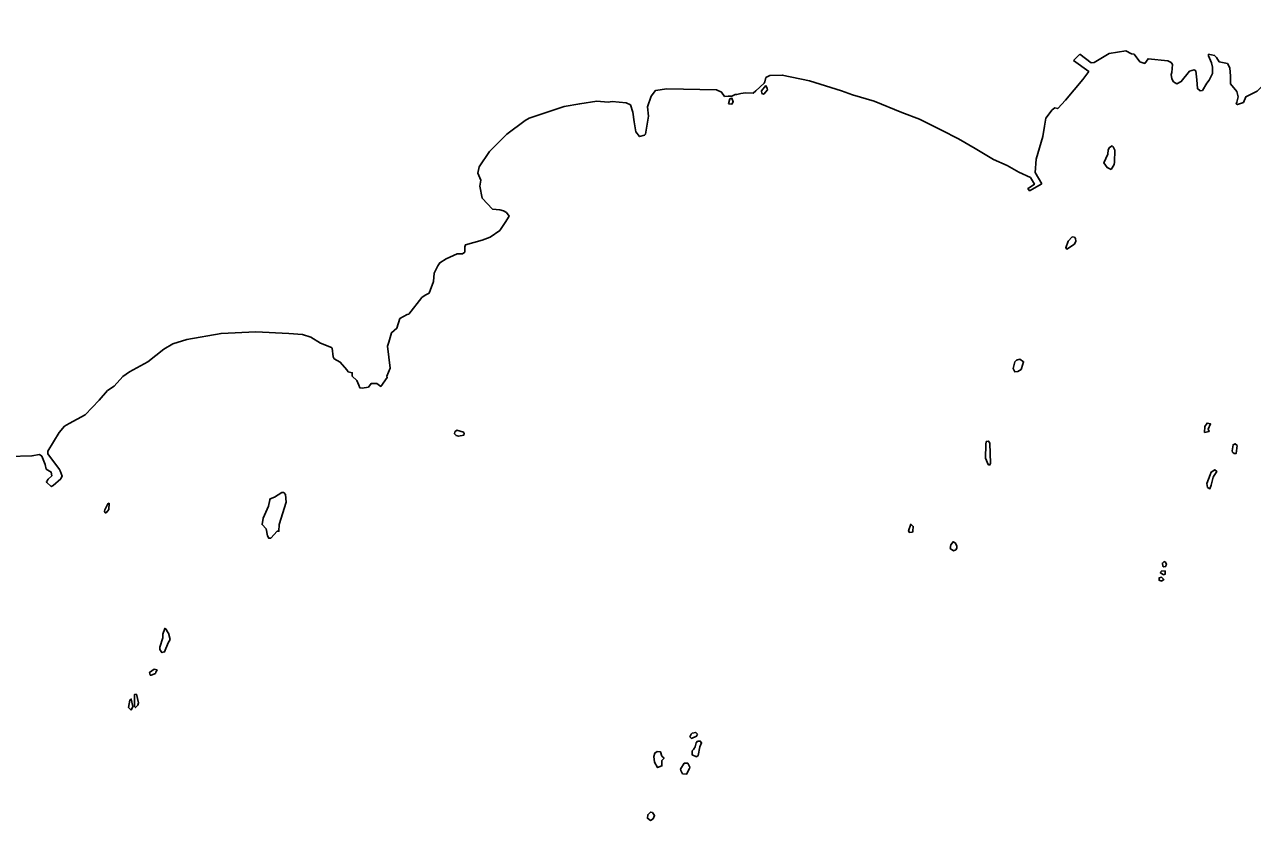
# Model space of a CAD drawing. Extents: x 0 to 2603, y -226 to 830.
# Drawn here: x 182.97 to 188.86, y 518.52 to 522.34 of the extents above; entities that cross this region are included whole.
import ezdxf

# ---------------------------------------------------------------- set-up
doc = ezdxf.new("R2010")
doc.units = 0
doc.layers.add('CT_TSH_Map_Town_Limits', color=7, linetype='Continuous')

msp = doc.modelspace()

# ---------------------------------------------------------------- linework, layer by layer
at = {"layer": 'CT_TSH_Map_Town_Limits'}
for points in [[(188.8165, 521.9649), (188.8282, 521.9919), (188.8822, 522.0189), (188.9235, 522.0601), (188.9248, 522.0845), (188.9466, 522.1012), (188.9608, 522.1385), (188.9583, 522.1489), (188.9802, 522.1927), (188.9853, 522.2144), (188.9996, 522.248), (189.0008, 522.2608), (189.0163, 522.2814), (189.0215, 522.3149), (189.0203, 522.3239), (189.0253, 522.3304), (189.0782, 522.338), (189.0936, 522.3355), (189.1232, 522.3109), (189.1361, 522.2737), (189.1373, 522.244), (189.1334, 522.2144), (189.1372, 522.1474)], [(188.0004, 522.1663), (188.016, 522.1804)], [(188.016, 522.1804), (188.0314, 522.1959)], [(188.0314, 522.1959), (188.0854, 522.1547), (188.0996, 522.156), (188.1717, 522.1996), (188.2515, 522.2112), (188.2785, 522.1983), (188.2914, 522.1957), (188.3198, 522.1596), (188.3429, 522.1519), (188.3584, 522.1738), (188.4537, 522.1647), (188.469, 522.1556), (188.4755, 522.1466), (188.4729, 522.108), (188.4703, 522.0977)], [(188.4806, 522.063), (188.4961, 522.0539), (188.5179, 522.0641), (188.5579, 522.1144), (188.5798, 522.1208), (188.5875, 522.1157), (188.5926, 522.0732), (188.5952, 522.0307), (188.6093, 522.0203), (188.6196, 522.0216), (188.6402, 522.0564), (188.6519, 522.0719), (188.6686, 522.104), (188.6686, 522.1337), (188.6635, 522.1543), (188.6481, 522.1876), (188.648, 522.1955)], [(188.648, 522.1955), (188.6776, 522.1902), (188.6867, 522.1799)], [(188.6867, 522.1799), (188.6995, 522.1594), (188.7394, 522.1516), (188.7511, 522.131), (188.7536, 522.0911), (188.7549, 522.0538), (188.7844, 522.0165), (188.7908, 521.992), (188.7843, 521.9661)], [(188.0454, 522.0737), (188.0737, 522.1123), (188.0004, 522.1663)], [(186.4761, 522.0207), (186.516, 522.0567), (186.5198, 522.0632)], [(186.5198, 522.0632), (186.525, 522.0838), (186.5443, 522.0941), (186.6036, 522.0953), (186.7336, 522.0682), (186.888, 522.0203), (186.9408, 522.001), (187.045, 521.9701), (187.1776, 521.9159), (187.2625, 521.8849), (187.3668, 521.8307), (187.4491, 521.7895), (187.5289, 521.7431), (187.6165, 521.6902), (187.682, 521.6619), (187.7386, 521.6296), (187.7941, 521.6039), (187.8133, 521.5717), (187.7875, 521.555)], [(187.963, 521.9758), (188.0454, 522.0737)], [(188.4703, 522.0977), (188.4729, 522.0771), (188.4806, 522.063)], [(185.9571, 521.9426), (185.9739, 521.994), (185.9945, 522.0211), (186.0487, 522.03), (186.288, 522.0247), (186.3125, 522.0131), (186.3267, 521.9926)], [(186.3267, 521.9926), (186.3435, 521.9938)], [(186.3435, 521.9938), (186.3614, 521.9938), (186.3768, 522.0027), (186.3859, 522.0027)], [(186.3859, 522.0027), (186.4052, 522.0066), (186.4271, 522.0104), (186.4644, 522.0092), (186.4761, 522.0207)], [(186.5249, 522.0464), (186.503, 522.0207), (186.5056, 522.0078), (186.5146, 522.0039), (186.5327, 522.0246), (186.5314, 522.0309)], [(186.5314, 522.0309), (186.5249, 522.0464)], [(185.2654, 521.4449), (185.2474, 521.45), (185.2126, 521.4526), (185.1625, 521.5054), (185.1522, 521.5634), (185.1574, 521.5918), (185.142, 521.6252), (185.1496, 521.6561), (185.1987, 521.7295), (185.2812, 521.813), (185.37, 521.8786), (185.3894, 521.8889), (185.5567, 521.9454), (185.6314, 521.9583), (185.7138, 521.9698), (185.7678, 521.9658), (185.7872, 521.9697), (185.8541, 521.9632), (185.8747, 521.9529), (185.8863, 521.9181)], [(185.8863, 521.9181), (185.8927, 521.8717), (185.9004, 521.8228), (185.9185, 521.801), (185.9416, 521.8074), (185.9467, 521.8125), (185.961, 521.8988), (185.9571, 521.9426)], [(186.346, 521.9577), (186.3614, 521.9564), (186.3679, 521.968), (186.3615, 521.9848), (186.3511, 521.9821)], [(186.3511, 521.9821), (186.346, 521.9577)], [(187.8493, 521.5742), (187.8172, 521.6283), (187.8224, 521.6927), (187.8535, 521.8008), (187.8611, 521.851), (187.8676, 521.8884), (187.8986, 521.9296), (187.9115, 521.9385)], [(187.9115, 521.9385), (187.9256, 521.9347), (187.963, 521.9758)], [(188.7843, 521.9661), (188.7817, 521.9584), (188.7882, 521.9545), (188.8165, 521.9649)], [(188.197, 521.6782), (188.1997, 521.7361), (188.1919, 521.7516), (188.1856, 521.7555), (188.1739, 521.749), (188.1675, 521.7375), (188.1649, 521.7156), (188.1469, 521.6744), (188.1623, 521.6526), (188.1816, 521.6435)], [(188.1816, 521.6435), (188.1958, 521.6667), (188.197, 521.6782)], [(187.7875, 521.555), (187.7824, 521.5511), (187.7901, 521.5408), (187.8493, 521.5742)], [(184.933, 521.1451), (184.9498, 521.1799), (184.9601, 521.1954), (184.9898, 521.2146), (185.0426, 521.239), (185.0683, 521.2377), (185.0799, 521.2468), (185.0799, 521.2725), (185.0838, 521.2815), (185.1636, 521.3033), (185.201, 521.3187), (185.2473, 521.3508), (185.2743, 521.3882), (185.2924, 521.4191), (185.2796, 521.4372), (185.2654, 521.4449)], [(188.0062, 521.2844), (188.0114, 521.2985), (188.0101, 521.3115), (188.005, 521.3178), (187.9947, 521.3192), (187.9754, 521.2987), (187.9637, 521.2677), (187.9689, 521.26), (188.0062, 521.2844)], [(184.8904, 521.0396), (184.9085, 521.0498), (184.9291, 521.1052), (184.933, 521.1451)], [(184.8106, 520.9482), (184.8738, 521.028), (184.8904, 521.0396)], [(184.7152, 520.8144), (184.7281, 520.8595), (184.7539, 520.8813), (184.768, 520.9277), (184.8029, 520.947), (184.8106, 520.9482)], [(183.635, 520.7805), (183.6789, 520.8062), (183.7458, 520.8268), (183.9106, 520.8563), (184.0766, 520.8639), (184.235, 520.8559), (184.3007, 520.8508)], [(184.3007, 520.8508), (184.3406, 520.8392), (184.3881, 520.8096), (184.4409, 520.7889), (184.4435, 520.7864), (184.4486, 520.7438), (184.4538, 520.7349), (184.482, 520.7193), (184.5142, 520.6819), (184.5207, 520.6717), (184.54, 520.6678), (184.5399, 520.651)], [(184.7074, 520.6457), (184.7061, 520.6509), (184.7216, 520.6895), (184.7088, 520.7952), (184.7152, 520.8144)], [(183.4714, 520.6725), (183.559, 520.72), (183.635, 520.7805)], [(187.7508, 520.6885), (187.7612, 520.7208), (187.7433, 520.7323), (187.7277, 520.7285), (187.72, 520.7208), (187.7109, 520.6885), (187.72, 520.6718), (187.7342, 520.6731), (187.7496, 520.6834), (187.7508, 520.6885)], [(183.1816, 520.4241), (183.2575, 520.4654), (183.3259, 520.5361), (183.3658, 520.5825), (183.3967, 520.6042), (183.4392, 520.6493), (183.4714, 520.6725)], [(184.5399, 520.651), (184.5619, 520.6305), (184.5721, 520.6086), (184.576, 520.5957), (184.5876, 520.5943), (184.6171, 520.5982), (184.63, 520.6162), (184.6571, 520.6162)], [(184.6571, 520.6162), (184.6764, 520.602), (184.7074, 520.6457)], [(183.0797, 520.2788), (183.0798, 520.2917), (183.1339, 520.3805), (183.1597, 520.4114), (183.1816, 520.4241)], [(188.6313, 520.4098), (188.6416, 520.4265), (188.6583, 520.4227), (188.6466, 520.3969), (188.6518, 520.3853), (188.6299, 520.3814), (188.6313, 520.4098)], [(185.0496, 520.3635), (185.0381, 520.3674), (185.0303, 520.3751), (185.0328, 520.3842), (185.0418, 520.3919), (185.0741, 520.3828), (185.0766, 520.3764), (185.0753, 520.3687), (185.0496, 520.3635)], [(187.5987, 520.3307), (187.6025, 520.2329), (187.5973, 520.2252), (187.5908, 520.2278), (187.578, 520.2574), (187.5807, 520.3243)], [(187.5807, 520.3243), (187.5819, 520.3372), (187.5935, 520.3398), (187.5987, 520.3307)], [(188.7637, 520.2874), (188.7714, 520.2797), (188.7818, 520.281), (188.787, 520.3182), (188.7766, 520.3273), (188.7663, 520.3222), (188.7624, 520.2938), (188.7637, 520.2874)], [(182.047, 519.9668), (182.1359, 520.0207), (182.3071, 520.1159), (182.4978, 520.193), (182.7167, 520.2482), (182.8917, 520.2661), (183.0024, 520.2685), (183.0385, 520.275), (183.0501, 520.2673), (183.0668, 520.2274), (183.0707, 520.2055), (183.0951, 520.1912), (183.0977, 520.1732), (183.0809, 520.1578)], [(183.0797, 520.2788), (183.135, 520.2041)], [(183.1427, 520.1641), (183.1478, 520.1719), (183.1389, 520.1976), (183.135, 520.2041)], [(188.6568, 520.1781), (188.64, 520.1369), (188.6439, 520.1175), (188.6555, 520.111), (188.662, 520.1278), (188.6709, 520.1665), (188.6761, 520.1741)], [(188.6761, 520.1741), (188.689, 520.1935), (188.6787, 520.2025), (188.6607, 520.1909), (188.6568, 520.1781)], [(183.0809, 520.1578), (183.0719, 520.145), (183.0745, 520.1411)], [(183.0745, 520.1411), (183.095, 520.1218), (183.1041, 520.1268)], [(183.1041, 520.1268), (183.1414, 520.159), (183.1427, 520.1641)], [(184.1339, 519.8853), (184.1275, 519.9189), (184.1069, 519.9395), (184.112, 519.9704), (184.1378, 520.027), (184.1443, 520.0579), (184.1456, 520.063), (184.1675, 520.0707), (184.2023, 520.0938), (184.2113, 520.0939), (184.219, 520.0835), (184.2228, 520.0475), (184.1893, 519.9393), (184.1879, 519.9071), (184.1789, 519.9072), (184.1493, 519.8738)], [(183.3537, 519.9953), (183.3511, 520.0031), (183.3525, 520.0095)], [(183.3525, 520.0095), (183.3666, 520.0391), (183.3731, 520.0417), (183.3719, 520.0121), (183.3589, 519.9966), (183.3537, 519.9953)], [(187.2301, 519.9074), (187.2315, 519.9306), (187.2199, 519.941), (187.2096, 519.9101), (187.2146, 519.9011), (187.2276, 519.9024), (187.2301, 519.9074)], [(184.1493, 519.8738), (184.139, 519.8738), (184.1339, 519.8853)], [(187.4413, 519.8261), (187.4413, 519.8378), (187.4323, 519.852), (187.4232, 519.8571), (187.4116, 519.8429), (187.409, 519.8249), (187.4245, 519.8134), (187.436, 519.8185), (187.4413, 519.8261)], [(188.4337, 519.7366), (188.4427, 519.7378), (188.4467, 519.7482), (188.4427, 519.7584), (188.4364, 519.7623), (188.4273, 519.7546), (188.43, 519.7392), (188.4337, 519.7366)], [(188.4325, 519.698), (188.4415, 519.7018), (188.4415, 519.716), (188.4248, 519.7173), (188.4171, 519.7096), (188.4325, 519.698)], [(188.4234, 519.6684), (188.4351, 519.6761), (188.4234, 519.6865), (188.4119, 519.6838), (188.4119, 519.6723), (188.4234, 519.6684)], [(183.6521, 519.4273), (183.6469, 519.4376), (183.6404, 519.4415), (183.6314, 519.4145), (183.6315, 519.3964), (183.6159, 519.3514), (183.6172, 519.3399)], [(183.6172, 519.3399), (183.6262, 519.3257), (183.6391, 519.3283), (183.6571, 519.372), (183.6661, 519.3875), (183.6584, 519.4183), (183.6521, 519.4273)], [(183.5977, 519.2317), (183.6029, 519.242), (183.5887, 519.246), (183.5669, 519.2304), (183.5707, 519.2176), (183.5746, 519.2164)], [(183.5746, 519.2164), (183.5952, 519.2253), (183.5977, 519.2317)], [(183.5038, 519.1263), (183.4947, 519.1236), (183.4947, 519.067), (183.4999, 519.0618), (183.5114, 519.0734)], [(183.5114, 519.0734), (183.5141, 519.085), (183.5038, 519.1263)], [(183.4782, 519.0499), (183.4666, 519.0616), (183.4731, 519.0976), (183.4796, 519.1027), (183.4872, 519.0667), (183.4782, 519.0499)], [(186.1959, 518.9334), (186.1921, 518.9244), (186.1675, 518.9141), (186.1598, 518.9218), (186.1664, 518.9347), (186.1715, 518.9385)], [(186.1715, 518.9385), (186.1882, 518.9423), (186.1959, 518.9334)], [(186.192, 518.8252), (186.1997, 518.8316), (186.2074, 518.8741), (186.2165, 518.8922), (186.2101, 518.9012), (186.1972, 518.9012), (186.1894, 518.8921), (186.1856, 518.8728), (186.1778, 518.8613)], [(185.9873, 518.8267), (185.9925, 518.8434), (186.0027, 518.8512), (186.0195, 518.8486), (186.0259, 518.8292), (186.0362, 518.8189), (186.0259, 518.8074), (186.0259, 518.7816), (186.0053, 518.7738), (185.9899, 518.7996), (185.9873, 518.8267)], [(186.1778, 518.8613), (186.1714, 518.8537), (186.1714, 518.8342), (186.192, 518.8252)], [(186.1507, 518.7957), (186.1328, 518.7944), (186.1147, 518.7661), (186.116, 518.7596)], [(186.116, 518.7596), (186.125, 518.7442), (186.1443, 518.7429), (186.1585, 518.7698), (186.1598, 518.7763)], [(186.1598, 518.7763), (186.1507, 518.7957)], [(185.9832, 518.528), (185.9909, 518.5434), (185.9806, 518.5589), (185.9703, 518.5602), (185.9575, 518.5473), (185.9561, 518.5306), (185.9704, 518.5203), (185.9832, 518.528)]]:
    msp.add_lwpolyline(points, dxfattribs=at)

doc.saveas('drawing.dxf')
